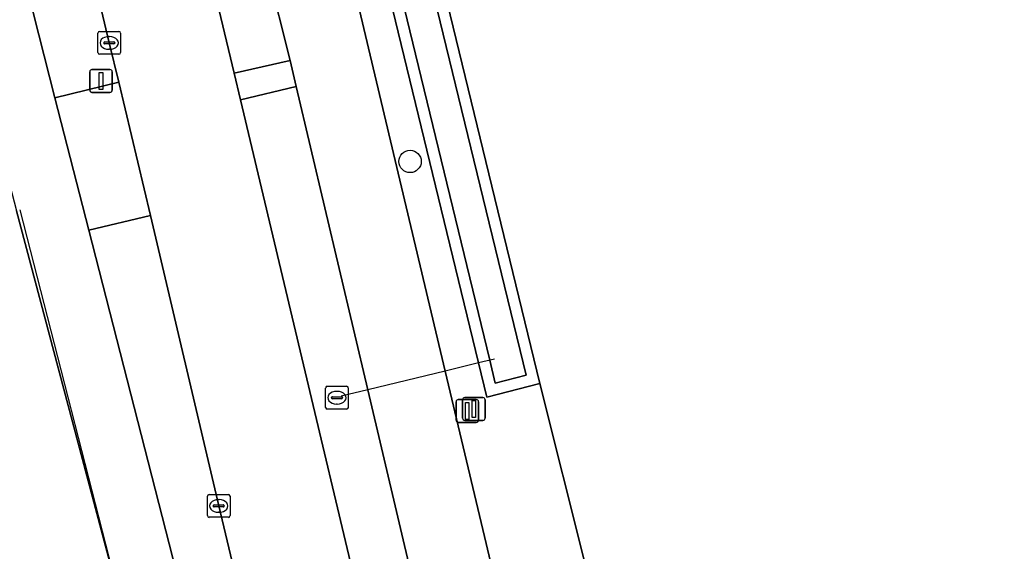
# Model space of a CAD drawing. Extents: x 162396 to 163643, y 386452 to 387406.
# Drawn here: x 162998.05 to 163041.79, y 387148.22 to 387171.52 of the extents above; entities that cross this region are included whole.
import ezdxf

# ---------------------------------------------------------------- set-up
doc = ezdxf.new("R2010")
doc.units = 0
for name, color, linetype in [('IMGEO_Berm_groen', 7, 'Continuous'), ('IMGEO_Boom', 7, 'Continuous'), ('IMGEO_Duiker', 7, 'Continuous'), ('IMGEO_Erf', 7, 'Continuous'), ('IMGEO_Fietspad_gesloten', 7, 'Continuous'), ('IMGEO_Fietspad_halfverhard', 7, 'Continuous'), ('IMGEO_Kolk', 7, 'Continuous'), ('IMGEO_Lichtmast', 7, 'Continuous'), ('IMGEO_Loofbos', 7, 'Continuous'), ('IMGEO_Muur', 7, 'Continuous'), ('IMGEO_Oever', 7, 'Continuous'), ('IMGEO_Rijbaan_lokaal_gesloten', 7, 'Continuous'), ('IMGEO_Rijbaan_lokaal_open', 7, 'Continuous'), ('IMGEO_Rioolput', 7, 'Continuous'), ('IMGEO_Voetpad_open', 7, 'Continuous'), ('IMGEO_Waterloop', 7, 'Continuous')]:
    doc.layers.add(name, color=color, linetype=linetype)

msp = doc.modelspace()

# ---------------------------------------------------------------- linework, layer by layer
at = {"layer": 'IMGEO_Berm_groen'}
for points in [[(162996.632, 387193.121), (162993.428, 387192.315), (162999.591, 387168.113), (163002.4, 387168.788), (163001.976, 387170.518), (162998.74, 387184.139)], [(163008.945, 387173.651), (163006.534, 387173.056), (163007.463, 387169.193), (163009.918, 387169.75)], [(163010.187, 387168.598), (163007.745, 387168.016), (163015.54, 387135.225), (163017.938, 387135.741), (163013.325, 387155.298)], [(163003.792, 387162.937), (163001.083, 387162.302), (163006.762, 387140.139), (163009.058, 387140.687), (163006.784, 387150.202)]]:
    msp.add_lwpolyline(points, close=True, dxfattribs=at)
msp.add_lwpolyline([(163031.847, 387109.649), (163029.648, 387109.077), (163020.453, 387146.867), (163022.879, 387147.585), (163020.88, 387155.576), (163018.558, 387154.972), (163018.193, 387156.473), (163013.539, 387175.643), (163013.57, 387176.766), (163014.313, 387177.614), (163014.324, 387177.817), (163011.715, 387177.207), (163016.731, 387156.12), (163029.21, 387103.664), (163029.702, 387101.588), (163031.06, 387095.852), (163032.894, 387088.673), (163032.927, 387088.543), (163034.875, 387081.142)], dxfattribs=at)
at = {"layer": 'IMGEO_Boom'}
msp.add_circle((163015.184, 387165.316), 0.489, dxfattribs=at)
at = {"layer": 'IMGEO_Duiker'}
msp.add_lwpolyline([(163018.884, 387156.64), (163018.193, 387156.473), (163016.731, 387156.12), (163013.325, 387155.298), (163012.162, 387155.017)], dxfattribs=at)
at = {"layer": 'IMGEO_Erf'}
msp.add_lwpolyline([(162983.108, 387152.47), (162997.052, 387150.951), (162996.513, 387145.994), (162997.744, 387145.854), (162996.852, 387136.865), (162998.293, 387136.701), (163000.935, 387136.401), (163000.267, 387130.528), (163006.513, 387129.798), (163002.885, 387144.421), (162997.907, 387163.149)], dxfattribs=at)
at = {"layer": 'IMGEO_Fietspad_gesloten'}
for points in [[(163001.306, 387221.467), (162998.161, 387219.176), (163003.696, 387195.767), (163003.989, 387194.638), (163006.638, 387183.402), (163008.945, 387173.651), (163009.918, 387169.75), (163010.187, 387168.598), (163013.325, 387155.298), (163017.938, 387135.741), (163018.218, 387134.593), (163020.108, 387126.811), (163020.338, 387125.665), (163023.346, 387112.772), (163024.75, 387106.895)], [(163026.177, 387100.704), (163029.702, 387101.588), (163029.21, 387103.664), (163016.731, 387156.12), (163011.715, 387177.207), (163010.703, 387181.694), (163007.467, 387195.405), (163004.615, 387207.471), (163001.306, 387221.467)]]:
    msp.add_lwpolyline(points, dxfattribs=at)
at = {"layer": 'IMGEO_Fietspad_halfverhard'}
msp.add_lwpolyline([(163009.918, 387169.75), (163007.463, 387169.193), (163007.745, 387168.016), (163010.187, 387168.598)], close=True, dxfattribs=at)
at = {"layer": 'IMGEO_Kolk'}
for p, q in [((163001.475, 387170.092), (163001.475, 387170.944)), ((163001.55, 387171.018), (163002.402, 387171.018)), ((163001.963, 387170.798), (163001.988, 387170.798)), ((163002.476, 387170.944), (163002.476, 387170.092)), ((163001.734, 387170.512), (163001.734, 387170.524)), ((163002.172, 387170.475), (163001.774, 387170.475)), ((163001.777, 387170.561), (163002.175, 387170.561)), ((163002.218, 387170.524), (163002.218, 387170.512)), ((163002.402, 387170.018), (163001.55, 387170.018)), ((163001.986, 387170.238), (163001.961, 387170.238)), ((163006.283, 387149.776), (163006.283, 387150.628)), ((163006.358, 387150.702), (163007.21, 387150.702)), ((163007.284, 387150.628), (163007.284, 387149.776)), ((163006.542, 387150.196), (163006.542, 387150.208)), ((163006.98, 387150.159), (163006.582, 387150.159)), ((163006.585, 387150.245), (163006.983, 387150.245)), ((163006.771, 387150.482), (163006.796, 387150.482)), ((163007.026, 387150.208), (163007.026, 387150.196)), ((163007.21, 387149.702), (163006.358, 387149.702)), ((163006.794, 387149.922), (163006.769, 387149.922))]:
    msp.add_line(p, q, dxfattribs=at)
for points in [[(163001.475, 387170.092), (163001.475, 387170.944)], [(163001.55, 387171.018), (163002.402, 387171.018)], [(163002.476, 387170.944), (163002.476, 387170.092)], [(163002.402, 387170.018), (163001.55, 387170.018)], [(163006.283, 387149.776), (163006.283, 387150.628)], [(163006.358, 387150.702), (163007.21, 387150.702)], [(163007.284, 387150.628), (163007.284, 387149.776)], [(163007.21, 387149.702), (163006.358, 387149.702)]]:
    msp.add_lwpolyline(points, dxfattribs=at)
for centre, radius, start, end in [((163001.552, 387170.942), 0.0765, 91.552, 178.448), ((163001.552, 387170.942), 0.0765, 91.552, 178.448), ((163002.4, 387170.942), 0.0765, 1.552, 88.448), ((163002.4, 387170.942), 0.0765, 1.552, 88.448), ((163001.774, 387170.521), 0.0403, 85.8775, 175.7526), ((163001.771, 387170.511), 0.0366, 178.938, 274.7102), ((163002.175, 387170.518), 0.043, 264.8664, 352.4533), ((163002.179, 387170.523), 0.0386, 1.7309, 96.639), ((163001.552, 387170.094), 0.0765, 181.552, 268.448), ((163001.552, 387170.094), 0.0765, 181.552, 268.448), ((163002.4, 387170.094), 0.0765, 271.552, 358.448), ((163002.4, 387170.094), 0.0765, 271.552, 358.448), ((163006.36, 387150.626), 0.0765, 91.552, 178.448), ((163006.36, 387150.626), 0.0765, 91.552, 178.448), ((163007.208, 387150.626), 0.0765, 1.552, 88.448), ((163007.208, 387150.626), 0.0765, 1.552, 88.448), ((163006.582, 387150.205), 0.0403, 85.8775, 175.7526), ((163006.579, 387150.195), 0.0366, 178.938, 274.7102), ((163006.983, 387150.202), 0.043, 264.8664, 352.4533), ((163006.987, 387150.207), 0.0386, 1.7309, 96.639), ((163006.36, 387149.778), 0.0765, 181.552, 268.448), ((163006.36, 387149.778), 0.0765, 181.552, 268.448), ((163007.208, 387149.778), 0.0765, 271.552, 358.448), ((163007.208, 387149.778), 0.0765, 271.552, 358.448)]:
    msp.add_arc(centre, radius, start, end, dxfattribs=at)
for centre, major_axis, ratio, start_param, end_param in [((163001.962, 387170.518), (-0.387, 0.002), 0.722429, 4.712389, 7.853982), ((163001.987, 387170.518), (-0.39, 0.002), 0.717154, 1.570796, 4.712389), ((163006.77, 387150.202), (-0.387, 0.002), 0.722429, 4.712389, 7.853982), ((163006.795, 387150.202), (-0.39, 0.002), 0.717154, 1.570796, 4.712389)]:
    msp.add_ellipse(centre, major_axis=major_axis, ratio=ratio, start_param=start_param, end_param=end_param, dxfattribs=at)
at = {"layer": 'IMGEO_Lichtmast'}
for p, q in [((163001.117, 387168.446), (163001.117, 387169.246)), ((163001.117, 387169.246), (163001.117, 387168.446)), ((163001.217, 387169.346), (163002.007, 387169.346)), ((163002.007, 387169.346), (163001.217, 387169.346)), ((163002.107, 387169.246), (163002.107, 387168.446)), ((163002.107, 387168.446), (163002.107, 387169.246)), ((163002.007, 387168.346), (163001.217, 387168.346)), ((163001.217, 387168.346), (163002.007, 387168.346)), ((163017.589, 387154.955), (163018.379, 387154.955)), ((163018.379, 387154.955), (163017.589, 387154.955)), ((163017.2, 387153.968), (163017.2, 387154.768)), ((163017.2, 387154.768), (163017.2, 387153.968)), ((163017.3, 387154.868), (163018.09, 387154.868)), ((163018.09, 387154.868), (163017.3, 387154.868)), ((163017.489, 387154.055), (163017.489, 387154.855)), ((163017.489, 387154.855), (163017.489, 387154.055)), ((163018.19, 387154.768), (163018.19, 387153.968)), ((163018.19, 387153.968), (163018.19, 387154.768)), ((163018.479, 387154.855), (163018.479, 387154.055)), ((163018.479, 387154.055), (163018.479, 387154.855)), ((163018.09, 387153.868), (163017.3, 387153.868)), ((163017.3, 387153.868), (163018.09, 387153.868)), ((163018.379, 387153.955), (163017.589, 387153.955)), ((163017.589, 387153.955), (163018.379, 387153.955))]:
    msp.add_line(p, q, dxfattribs=at)
for points in [[(163001.537, 387169.221), (163001.687, 387169.221), (163001.687, 387168.471), (163001.537, 387168.471), (163001.537, 387169.221)], [(163017.62, 387154.743), (163017.77, 387154.743), (163017.77, 387153.993), (163017.62, 387153.993), (163017.62, 387154.743)], [(163017.909, 387154.83), (163018.059, 387154.83), (163018.059, 387154.08), (163017.909, 387154.08), (163017.909, 387154.83)]]:
    msp.add_lwpolyline(points, dxfattribs=at)
for centre, start, end in [((163001.217, 387169.246), 90, 180), ((163001.217, 387169.246), 90, 180), ((163002.007, 387169.246), 0, 90), ((163002.007, 387169.246), 360, 90), ((163001.217, 387168.446), 180, 270), ((163001.217, 387168.446), 180, 270), ((163002.007, 387168.446), 270, 0), ((163002.007, 387168.446), 270, 0), ((163017.589, 387154.855), 90, 180), ((163017.589, 387154.855), 90, 180), ((163018.379, 387154.855), 0, 90), ((163018.379, 387154.855), 360, 90), ((163017.3, 387154.768), 90, 180), ((163017.3, 387154.768), 90, 180), ((163018.09, 387154.768), 0, 90), ((163018.09, 387154.768), 360, 90), ((163017.3, 387153.968), 180, 270), ((163017.3, 387153.968), 180, 270), ((163017.589, 387154.055), 180, 270), ((163017.589, 387154.055), 180, 270), ((163018.09, 387153.968), 270, 0), ((163018.09, 387153.968), 270, 0), ((163018.379, 387154.055), 270, 0), ((163018.379, 387154.055), 270, 0)]:
    msp.add_arc(centre, 0.1, start, end, dxfattribs=at)
at = {"layer": 'IMGEO_Loofbos'}
msp.add_lwpolyline([(163024.596, 387193.906), (163022.745, 387191.083), (163022.943, 387190.953), (163014.324, 387177.817), (163014.313, 387177.614), (163015.298, 387177.447), (163015.754, 387176.631), (163020.88, 387155.576), (163022.879, 387147.585), (163031.847, 387109.649), (163034.376, 387110.26), (163042.671, 387114.628), (163044.839, 387122.561), (163044.094, 387124.879), (163044.2, 387128.392), (163059.34, 387140.165), (163069.198, 387148.925), (163083.073, 387158.284), (163098.144, 387171.093)], dxfattribs=at)
at = {"layer": 'IMGEO_Muur'}
msp.add_lwpolyline([(163002.885, 387144.421), (162998.057, 387163.19)], dxfattribs=at)
at = {"layer": 'IMGEO_Oever'}
for points in [[(163015.754, 387176.631), (163015.298, 387177.447), (163014.313, 387177.614), (163013.57, 387176.766), (163013.539, 387175.643), (163018.193, 387156.473), (163018.558, 387154.972), (163020.88, 387155.576)], [(163015.284, 387176.447), (163020.278, 387155.936), (163018.924, 387155.584), (163018.679, 387156.59), (163014.041, 387175.696), (163014.065, 387176.572), (163014.505, 387177.074), (163014.978, 387176.994)]]:
    msp.add_lwpolyline(points, close=True, dxfattribs=at)
at = {"layer": 'IMGEO_Rijbaan_lokaal_gesloten'}
for points in [[(162995.042, 387199.652), (162996.266, 387194.579), (162996.632, 387193.121), (162998.74, 387184.139), (163001.976, 387170.518), (163002.4, 387168.788), (163003.792, 387162.937), (163006.784, 387150.202), (163009.058, 387140.687), (163010.424, 387134.846), (163011.82, 387129.007), (163012.102, 387127.8), (163012.581, 387125.775), (163013.97, 387119.951), (163015.85, 387111.942), (163016.074, 387111.149)], [(163021.029, 387111.976), (163020.432, 387114.416), (163017.913, 387125.09), (163017.645, 387126.274), (163015.805, 387134.042), (163015.54, 387135.225), (163007.745, 387168.016), (163007.463, 387169.193), (163006.534, 387173.056), (163004.222, 387182.82), (163003.465, 387185.943), (163003.083, 387187.481)]]:
    msp.add_lwpolyline(points, dxfattribs=at)
at = {"layer": 'IMGEO_Rijbaan_lokaal_open'}
msp.add_lwpolyline([(163002.4, 387168.788), (162999.591, 387168.113), (163001.083, 387162.302), (163003.792, 387162.937)], close=True, dxfattribs=at)
at = {"layer": 'IMGEO_Rioolput'}
for p, q in [((163011.471, 387154.524), (163011.471, 387155.376)), ((163011.546, 387155.45), (163012.398, 387155.45)), ((163012.472, 387155.376), (163012.472, 387154.524)), ((163011.73, 387154.944), (163011.73, 387154.956)), ((163011.773, 387154.993), (163012.171, 387154.993)), ((163011.959, 387155.23), (163011.984, 387155.23)), ((163012.214, 387154.956), (163012.214, 387154.944)), ((163012.168, 387154.907), (163011.77, 387154.907)), ((163011.982, 387154.67), (163011.957, 387154.67)), ((163012.398, 387154.45), (163011.546, 387154.45))]:
    msp.add_line(p, q, dxfattribs=at)
for points in [[(163011.471, 387154.524), (163011.471, 387155.376)], [(163011.546, 387155.45), (163012.398, 387155.45)], [(163012.472, 387155.376), (163012.472, 387154.524)], [(163012.398, 387154.45), (163011.546, 387154.45)]]:
    msp.add_lwpolyline(points, dxfattribs=at)
for centre, radius, start, end in [((163011.548, 387155.374), 0.0765, 91.552, 178.448), ((163011.548, 387155.374), 0.0765, 91.552, 178.448), ((163012.396, 387155.374), 0.0765, 1.552, 88.448), ((163012.396, 387155.374), 0.0765, 1.552, 88.448), ((163011.77, 387154.953), 0.0403, 85.8775, 175.7526), ((163011.767, 387154.943), 0.0366, 178.938, 274.7102), ((163012.171, 387154.95), 0.043, 264.8664, 352.4533), ((163012.175, 387154.955), 0.0386, 1.7309, 96.639), ((163011.548, 387154.526), 0.0765, 181.552, 268.448), ((163011.548, 387154.526), 0.0765, 181.552, 268.448), ((163012.396, 387154.526), 0.0765, 271.552, 358.448), ((163012.396, 387154.526), 0.0765, 271.552, 358.448)]:
    msp.add_arc(centre, radius, start, end, dxfattribs=at)
for centre, major_axis, ratio, start_param, end_param in [((163011.958, 387154.95), (-0.387, 0.002), 0.722429, 4.712389, 7.853982), ((163011.983, 387154.95), (-0.39, 0.002), 0.717154, 1.570796, 4.712389)]:
    msp.add_ellipse(centre, major_axis=major_axis, ratio=ratio, start_param=start_param, end_param=end_param, dxfattribs=at)
at = {"layer": 'IMGEO_Voetpad_open'}
for points in [[(163016.162, 387109.202), (163014.635, 387109.339), (163012.065, 387119.487), (163010.556, 387125.285), (163009.73, 387128.524), (163008.202, 387134.339), (163006.762, 387140.139), (163001.083, 387162.302), (162999.591, 387168.113), (162993.428, 387192.315), (162996.632, 387193.121), (162996.266, 387194.579), (162993.053, 387193.777), (162992.48, 387196.028), (162991.82, 387198.888), (162989.024, 387210.906), (162988.713, 387212.294), (162986.23, 387210.485)], [(162986.23, 387210.485), (162986.356, 387209.887), (162988.941, 387198.721), (162990.622, 387191.429), (162991.45, 387188.438), (162997.198, 387165.859), (162997.907, 387163.149), (163002.885, 387144.421), (163006.513, 387129.798), (163007.387, 387126.313), (163011.824, 387109.13)]]:
    msp.add_lwpolyline(points, dxfattribs=at)
at = {"layer": 'IMGEO_Waterloop'}
msp.add_lwpolyline([(163015.284, 387176.447), (163014.978, 387176.994), (163014.505, 387177.074), (163014.065, 387176.572), (163014.041, 387175.696), (163018.679, 387156.59), (163018.924, 387155.584), (163020.278, 387155.936)], close=True, dxfattribs=at)

doc.saveas('drawing.dxf')
